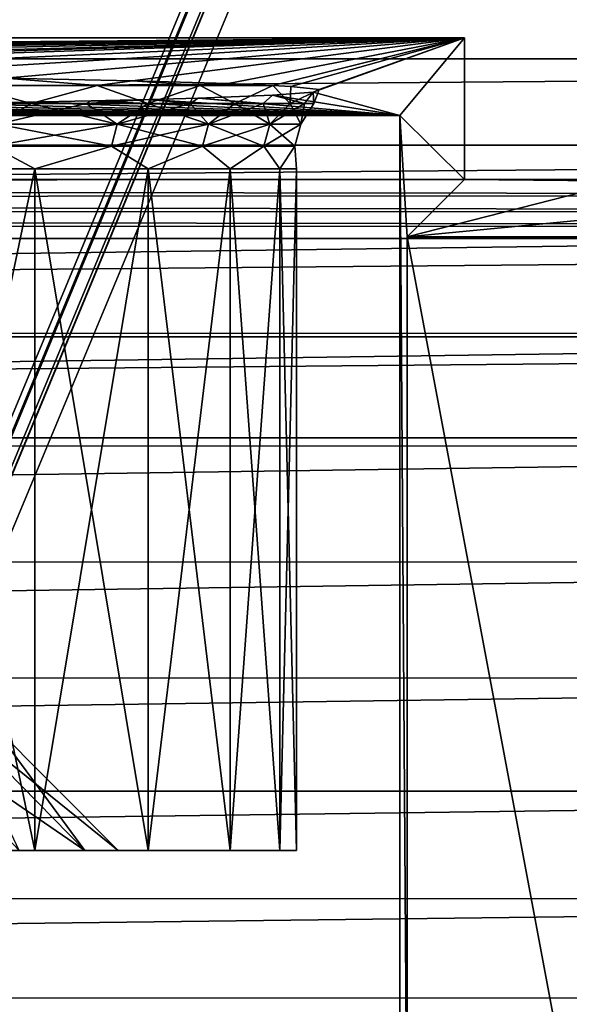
# Model space of a CAD drawing. Header units: metres. Extents: x -206 to 75, y -104 to 104.
# Tile 383 of 656: x -115.45 to -111.19, y 33.09 to 40.72. Entities that reach past the tile are written whole.
import ezdxf

# ---------------------------------------------------------------- set-up
doc = ezdxf.new("R2010")
doc.units = ezdxf.units.M
doc.layers.add('solid_01_1-CONSUMER_THERM_B_125288', color=7, linetype='CONTINUOUS')

msp = doc.modelspace()

# ---------------------------------------------------------------- linework, layer by layer
at = {"layer": 'solid_01_1-CONSUMER_THERM_B_125288'}
for points in [[(-158.776108, 66.195313), (-102.949013, 67.817345), (-158.757141, -66.251068)], [(-102.949013, 67.817345), (-158.757065, -66.804688), (-158.757141, -66.251068)], [(-102.949013, 67.817345), (-103.148926, 67.301086), (-158.757065, -66.804688)], [(-103.148926, 67.301086), (-103.25058, 66.756882), (-158.757065, -66.804688)], [(-103.25058, 66.756882), (-159.058624, -67.86515), (-158.858719, -67.348892)], [(-103.25058, 66.756882), (-103.250504, 66.203262), (-159.058624, -67.86515)], [(-103.25058, 66.756882), (-158.858719, -67.348892), (-158.757065, -66.804688)], [(-103.250504, 66.203262), (-103.231537, -66.243118), (-159.058624, -67.86515)], [(-89.964531, 41.016792, 108.5), (-172.035614, 41.016754, 108.5), (-172.545212, 40.420033, 108.5)], [(-89.964531, 41.016792, 108.5), (-172.545212, 40.420033, 108.5), (-89.454918, 40.420071, 108.5)], [(-111.998276, 40.583405, 63.5), (-150.001862, 39.483021, 63.5), (-150.001862, 40.583385, 63.5)], [(-111.998276, 40.583405, 63.5), (-111.998276, 39.483036, 63.5), (-150.001862, 39.483021, 63.5)], [(-111.998276, 40.583405, 63.5), (-150.001862, 40.583385, 63.5), (-142.165909, 40.321934, 38.533939)], [(-111.998276, 40.583405, 63.5), (-142.165909, 40.321934, 38.533939), (-140.374023, 40.335114, 39.792103)], [(-111.998276, 40.583405, 63.5), (-140.374023, 40.335114, 39.792103), (-138.441269, 40.345901, 40.822292)], [(-111.998276, 40.583405, 63.5), (-138.441269, 40.345901, 40.822292), (-136.396637, 40.354141, 41.608913)], [(-111.998276, 40.583405, 63.5), (-136.396637, 40.354141, 41.608913), (-134.270828, 40.359703, 42.140049)], [(-111.998276, 40.583405, 63.5), (-134.270828, 40.359703, 42.140049), (-132.09581, 40.362507, 42.40765)], [(-111.998276, 40.583405, 63.5), (-132.09581, 40.362507, 42.40765), (-129.904327, 40.362507, 42.40765)], [(-111.998276, 40.583405, 63.5), (-129.904327, 40.362507, 42.40765), (-127.729309, 40.359707, 42.140049)], [(-111.998276, 40.583405, 63.5), (-127.729309, 40.359707, 42.140049), (-125.6035, 40.354145, 41.608913)], [(-111.998276, 40.583405, 63.5), (-125.6035, 40.354145, 41.608913), (-123.558868, 40.345909, 40.822292)], [(-111.998276, 40.583405, 63.5), (-123.558868, 40.345909, 40.822292), (-121.626114, 40.335121, 39.792103)], [(-111.998276, 40.583405, 63.5), (-121.626114, 40.335121, 39.792103), (-119.834221, 40.321945, 38.533939)], [(-111.998276, 40.583405, 63.5), (-119.834221, 40.321945, 38.533939), (-118.210014, 40.306583, 37.066803)], [(-111.998276, 40.583405, 63.5), (-118.210014, 40.306583, 37.066803), (-116.777756, 40.289261, 35.412815)], [(-111.998276, 40.583405, 63.5), (-116.777756, 40.289261, 35.412815), (-115.558784, 40.270245, 33.59687)], [(-111.998276, 40.583405, 63.5), (-115.558784, 40.270245, 33.59687), (-114.571228, 40.249817, 31.64625)], [(-111.998276, 40.583405, 63.5), (-114.571228, 40.249817, 31.64625), (-113.829735, 40.228287, 29.590193)], [(-111.998276, 40.583405, 63.5), (-113.829735, 40.228287, 29.590193), (-113.483162, 40.213757, 28.20266)], [(-111.998276, 40.583405, 63.5), (-113.483162, 40.213757, 28.20266), (-113.345253, 40.205975, 27.459471)], [(-111.998276, 40.583405, 63.5), (-113.345253, 40.205975, 27.459471), (-113.124931, 40.183212, 25.285931)], [(-111.998276, 40.583405, 63.5), (-113.171982, 40.160339, 23.102011), (-112.500069, 39.981243, 6)], [(-111.998276, 40.583405, 63.5), (-113.124931, 40.183212, 25.285931), (-113.171982, 40.160339, 23.102011)], [(-111.998276, 40.583405, 63.5), (-112.500069, 39.981243, 6), (-111.998276, 39.483036, 63.5)], [(-89.454918, 40.420071, 108.5), (-172.545212, 40.420033, 108.5), (-172.954926, 39.751484, 108.5)], [(-89.454918, 40.420071, 108.5), (-172.954926, 39.751484, 108.5), (-89.045204, 39.751526, 108.5)], [(-115.558784, 40.270245, 33.59687), (-115.869987, 40.213749, 34.072479), (-114.844917, 40.213749, 32.217682)], [(-114.571228, 40.249817, 31.64625), (-115.558784, 40.270245, 33.59687), (-114.844917, 40.213749, 32.217682)], [(-114.571228, 40.249817, 31.64625), (-114.844917, 40.213749, 32.217682), (-114.046181, 40.213749, 30.254759)], [(-113.829735, 40.228287, 29.590193), (-114.571228, 40.249817, 31.64625), (-114.046181, 40.213749, 30.254759)], [(-113.829735, 40.228287, 29.590193), (-114.046181, 40.213749, 30.254759), (-113.483162, 40.213757, 28.20266)], [(-116.484383, 40.074509, 34.869228), (-115.357613, 40.074509, 33.075523), (-115.869987, 40.213749, 34.072479)], [(-115.357613, 40.074509, 33.075523), (-114.844917, 40.213749, 32.217682), (-115.869987, 40.213749, 34.072479)], [(-115.357613, 40.074509, 33.075523), (-114.451401, 40.074509, 31.160904), (-114.844917, 40.213749, 32.217682)], [(-114.451401, 40.074509, 31.160904), (-114.046181, 40.213749, 30.254759), (-114.844917, 40.213749, 32.217682)], [(-114.451401, 40.074509, 31.160904), (-113.778526, 40.074509, 29.152365), (-114.046181, 40.213749, 30.254759)], [(-113.778526, 40.074509, 29.152365), (-113.483162, 40.213757, 28.20266), (-114.046181, 40.213749, 30.254759)], [(-113.778526, 40.074509, 29.152365), (-113.348473, 40.074509, 27.078228), (-113.483162, 40.213757, 28.20266)], [(-113.485672, 40.137703, 20.940279), (-112.500069, 39.981243, 6), (-113.171982, 40.160339, 23.102011)], [(-113.237587, 40.074509, 22.850653), (-113.485672, 40.137703, 20.940279), (-113.171982, 40.160339, 23.102011)], [(-113.348473, 40.074509, 27.078228), (-113.345253, 40.205975, 27.459471), (-113.483162, 40.213757, 28.20266)], [(-113.348473, 40.074509, 27.078228), (-113.124931, 40.183212, 25.285931), (-113.345253, 40.205975, 27.459471)], [(-113.348473, 40.074509, 27.078228), (-113.167313, 40.074509, 24.967737), (-113.124931, 40.183212, 25.285931)], [(-113.167313, 40.074509, 24.967737), (-113.237587, 40.074509, 22.850653), (-113.171982, 40.160339, 23.102011)], [(-113.167313, 40.074509, 24.967737), (-113.171982, 40.160339, 23.102011), (-113.124931, 40.183212, 25.285931)], [(-116.59005, 40.064957, 13.993871), (-112.500069, 39.981243, 6), (-115.960762, 40.074509, 14.905974)], [(-115.617249, 39.914207, 33.381275), (-115.357613, 40.074509, 33.075523), (-116.484383, 40.074509, 34.869228)], [(-115.960762, 40.074509, 14.905974), (-112.500069, 39.981243, 6), (-115.396378, 40.084312, 15.842401)], [(-114.929573, 40.074509, 16.756281), (-115.960762, 40.074509, 14.905974), (-115.396378, 40.084312, 15.842401)], [(-115.617249, 39.914207, 15.618725), (-115.960762, 40.074509, 14.905974), (-114.929573, 40.074509, 16.756281)], [(-114.690208, 39.914211, 17.464613), (-115.617249, 39.914207, 15.618725), (-114.929573, 40.074509, 16.756281)], [(-115.617249, 39.914207, 33.381275), (-114.690208, 39.914211, 31.535387), (-115.357613, 40.074509, 33.075523)], [(-115.396378, 40.084312, 15.842401), (-112.500069, 39.981243, 6), (-114.890465, 40.094463, 16.811472)], [(-114.929573, 40.074509, 16.756281), (-115.396378, 40.084312, 15.842401), (-114.890465, 40.094463, 16.811472)], [(-114.690208, 39.914211, 31.535387), (-114.451401, 40.074509, 31.160904), (-115.357613, 40.074509, 33.075523)], [(-114.929573, 40.074509, 16.756281), (-114.890465, 40.094463, 16.811472), (-114.444908, 40.104916, 17.809568)], [(-114.124977, 40.074509, 18.715773), (-114.929573, 40.074509, 16.756281), (-114.444908, 40.104916, 17.809568)], [(-114.690208, 39.914211, 17.464613), (-114.929573, 40.074509, 16.756281), (-114.124977, 40.074509, 18.715773)], [(-114.890465, 40.094463, 16.811472), (-112.500069, 39.981243, 6), (-114.444908, 40.104916, 17.809568)], [(-113.983734, 39.914211, 19.405643), (-114.690208, 39.914211, 17.464613), (-114.124977, 40.074509, 18.715773)], [(-114.690208, 39.914211, 31.535387), (-113.983734, 39.914211, 29.594357), (-114.451401, 40.074509, 31.160904)], [(-113.983734, 39.914211, 29.594357), (-113.778526, 40.074509, 29.152365), (-114.451401, 40.074509, 31.160904)], [(-114.444908, 40.104916, 17.809568), (-112.500069, 39.981243, 6), (-114.061348, 40.115631, 18.832962)], [(-114.124977, 40.074509, 18.715773), (-114.444908, 40.104916, 17.809568), (-114.061348, 40.115631, 18.832962)], [(-113.558319, 40.074509, 20.756824), (-114.124977, 40.074509, 18.715773), (-114.061348, 40.115631, 18.832962)], [(-113.983734, 39.914211, 19.405643), (-114.124977, 40.074509, 18.715773), (-113.558319, 40.074509, 20.756824)], [(-114.061348, 40.115631, 18.832962), (-112.500069, 39.981243, 6), (-113.485672, 40.137703, 20.940279)], [(-113.558319, 40.074509, 20.756824), (-114.061348, 40.115631, 18.832962), (-113.485672, 40.137703, 20.940279)], [(-113.50737, 39.914211, 21.415565), (-113.983734, 39.914211, 19.405643), (-113.558319, 40.074509, 20.756824)], [(-113.983734, 39.914211, 29.594357), (-113.50737, 39.914211, 27.584435), (-113.778526, 40.074509, 29.152365)], [(-113.50737, 39.914211, 27.584435), (-113.348473, 40.074509, 27.078228), (-113.778526, 40.074509, 29.152365)], [(-113.237587, 40.074509, 22.850653), (-113.558319, 40.074509, 20.756824), (-113.485672, 40.137703, 20.940279)], [(-113.50737, 39.914211, 21.415565), (-113.558319, 40.074509, 20.756824), (-113.237587, 40.074509, 22.850653)], [(-113.26757, 39.914211, 23.467199), (-113.50737, 39.914211, 21.415565), (-113.237587, 40.074509, 22.850653)], [(-113.50737, 39.914211, 27.584435), (-113.26757, 39.914211, 25.532801), (-113.348473, 40.074509, 27.078228)], [(-113.26757, 39.914211, 25.532801), (-113.167313, 40.074509, 24.967737), (-113.348473, 40.074509, 27.078228)], [(-113.26757, 39.914211, 23.467199), (-113.237587, 40.074509, 22.850653), (-113.167313, 40.074509, 24.967737)], [(-113.26757, 39.914211, 25.532801), (-113.26757, 39.914211, 23.467199), (-113.167313, 40.074509, 24.967737)], [(-112.500069, 39.981243, 6), (-124.371086, 40.001976, 7.980417), (-126.208084, 39.995449, 7.357163)], [(-123.357208, 40.006599, 8.421851), (-124.371086, 40.001976, 7.980417), (-112.500069, 39.981243, 6)], [(-123.357208, 40.006599, 8.421851), (-112.500069, 39.981243, 6), (-122.372276, 40.011871, 8.925205)], [(-122.372276, 40.011871, 8.925205), (-112.500069, 39.981243, 6), (-121.42025, 40.017769, 9.488491)], [(-121.42025, 40.017769, 9.488491), (-112.500069, 39.981243, 6), (-120.504539, 40.024277, 10.109705)], [(-120.504539, 40.024277, 10.109705), (-112.500069, 39.981243, 6), (-119.628876, 40.031364, 10.786353)], [(-119.628876, 40.031364, 10.786353), (-112.500069, 39.981243, 6), (-118.79641, 40.039005, 11.516035)], [(-118.79641, 40.039005, 11.516035), (-112.500069, 39.981243, 6), (-118.010559, 40.047173, 12.295753)], [(-118.010559, 40.047173, 12.295753), (-112.500069, 39.981243, 6), (-117.274017, 40.055832, 13.122933)], [(-117.274017, 40.055832, 13.122933), (-112.500069, 39.981243, 6), (-116.59005, 40.064957, 13.993871)], [(-112.500069, 39.981243, 6), (-130.030197, 39.988842, 6.726447), (-149.500061, 39.981224, 6)], [(-112.500069, 39.981243, 6), (-149.500061, 39.981224, 6), (-112.500061, 31.781242, 6)], [(-149.500061, 39.981224, 6), (-149.500061, 31.781225, 6), (-112.500061, 31.781242, 6)], [(-112.500069, 39.981243, 6), (-128.101944, 39.991055, 6.937518), (-130.030197, 39.988842, 6.726447)], [(-112.500069, 39.981243, 6), (-126.208084, 39.995449, 7.357163), (-128.101944, 39.991055, 6.937518)], [(-112.442467, 31.723644, 12.6), (-112.500069, 39.981243, 6), (-112.500061, 31.781242, 6)], [(-112.442467, 39.038841, 12.6), (-112.500069, 39.981243, 6), (-112.442467, 31.723644, 12.6)], [(-111.998276, 39.483036, 63.5), (-112.500069, 39.981243, 6), (-112.442467, 39.038841, 12.6)], [(-115.657799, 39.742764, 15.642135), (-115.617249, 39.914207, 15.618725), (-114.690208, 39.914211, 17.464613)], [(-115.657799, 39.742764, 15.642135), (-114.690208, 39.914211, 17.464613), (-114.7332, 39.742764, 17.483158)], [(-114.7332, 39.742764, 31.516842), (-115.617249, 39.914207, 33.381275), (-115.657799, 39.742764, 33.357864)], [(-114.7332, 39.742764, 31.516842), (-114.690208, 39.914211, 31.535387), (-115.617249, 39.914207, 33.381275)], [(-114.7332, 39.742764, 17.483158), (-114.690208, 39.914211, 17.464613), (-113.983734, 39.914211, 19.405643)], [(-114.7332, 39.742764, 17.483158), (-113.983734, 39.914211, 19.405643), (-114.028587, 39.742764, 19.419071)], [(-114.028587, 39.742764, 29.580929), (-114.690208, 39.914211, 31.535387), (-114.7332, 39.742764, 31.516842)], [(-114.028587, 39.742764, 29.580929), (-113.983734, 39.914211, 29.594357), (-114.690208, 39.914211, 31.535387)], [(-114.028587, 39.742764, 19.419071), (-113.983734, 39.914211, 19.405643), (-113.50737, 39.914211, 21.415565)], [(-114.028587, 39.742764, 19.419071), (-113.50737, 39.914211, 21.415565), (-113.553482, 39.742764, 21.423697)], [(-113.553482, 39.742764, 27.576303), (-113.983734, 39.914211, 29.594357), (-114.028587, 39.742764, 29.580929)], [(-113.553482, 39.742764, 27.576303), (-113.50737, 39.914211, 27.584435), (-113.983734, 39.914211, 29.594357)], [(-113.553482, 39.742764, 21.423697), (-113.50737, 39.914211, 21.415565), (-113.26757, 39.914211, 23.467199)], [(-113.553482, 39.742764, 21.423697), (-113.26757, 39.914211, 23.467199), (-113.314308, 39.742764, 23.469921)], [(-113.314308, 39.742764, 25.530079), (-113.50737, 39.914211, 27.584435), (-113.553482, 39.742764, 27.576303)], [(-113.314308, 39.742764, 25.530079), (-113.26757, 39.914211, 25.532801), (-113.50737, 39.914211, 27.584435)], [(-113.314308, 39.742764, 23.469921), (-113.26757, 39.914211, 23.467199), (-113.26757, 39.914211, 25.532801)], [(-113.314308, 39.742764, 23.469921), (-113.26757, 39.914211, 25.532801), (-113.314308, 39.742764, 25.530079)], [(-89.045204, 39.751526, 108.5), (-172.954926, 39.751484, 108.5), (-173.255432, 39.026073, 108.5)], [(-89.045204, 39.751526, 108.5), (-173.255432, 39.026073, 108.5), (-88.744705, 39.026115, 108.5)], [(-115.657799, 39.742764, 15.642135), (-115.327499, 39.56609, 16.274401), (-116.43325, 39.56609, 14.445254)], [(-115.657799, 39.742764, 33.357864), (-116.43325, 39.56609, 34.554745), (-115.327499, 39.56609, 32.725601)], [(-115.657799, 39.742764, 15.642135), (-114.7332, 39.742764, 17.483158), (-115.327499, 39.56609, 16.274401)], [(-114.7332, 39.742764, 31.516842), (-115.657799, 39.742764, 33.357864), (-115.327499, 39.56609, 32.725601)], [(-114.7332, 39.742764, 17.483158), (-114.450279, 39.56609, 18.223494), (-115.327499, 39.56609, 16.274401)], [(-114.7332, 39.742764, 31.516842), (-115.327499, 39.56609, 32.725601), (-114.450279, 39.56609, 30.776506)], [(-114.7332, 39.742764, 17.483158), (-114.028587, 39.742764, 19.419071), (-114.450279, 39.56609, 18.223494)], [(-114.028587, 39.742764, 29.580929), (-114.7332, 39.742764, 31.516842), (-114.450279, 39.56609, 30.776506)], [(-114.028587, 39.742764, 19.419071), (-113.8144, 39.56609, 20.264112), (-114.450279, 39.56609, 18.223494)], [(-114.028587, 39.742764, 29.580929), (-114.450279, 39.56609, 30.776506), (-113.8144, 39.56609, 28.735888)], [(-114.028587, 39.742764, 19.419071), (-113.553482, 39.742764, 21.423697), (-113.8144, 39.56609, 20.264112)], [(-113.553482, 39.742764, 27.576303), (-114.028587, 39.742764, 29.580929), (-113.8144, 39.56609, 28.735888)], [(-113.553482, 39.742764, 21.423697), (-113.429123, 39.56609, 22.366501), (-113.8144, 39.56609, 20.264112)], [(-113.553482, 39.742764, 27.576303), (-113.8144, 39.56609, 28.735888), (-113.429123, 39.56609, 26.633499)], [(-113.553482, 39.742764, 21.423697), (-113.314308, 39.742764, 23.469921), (-113.429123, 39.56609, 22.366501)], [(-113.314308, 39.742764, 25.530079), (-113.553482, 39.742764, 27.576303), (-113.429123, 39.56609, 26.633499)], [(-113.314308, 39.742764, 23.469921), (-113.300064, 39.56609, 24.5), (-113.429123, 39.56609, 22.366501)], [(-113.314308, 39.742764, 25.530079), (-113.429123, 39.56609, 26.633499), (-113.300064, 39.56609, 24.5)], [(-113.314308, 39.742764, 23.469921), (-113.314308, 39.742764, 25.530079), (-113.300064, 39.56609, 24.5)], [(-116.433258, 34.281239, 34.55476), (-115.327477, 34.281242, 32.725574), (-116.43325, 39.56609, 34.554745)], [(-116.43325, 34.281239, 14.445255), (-116.43325, 39.56609, 14.445254), (-115.327499, 39.56609, 16.274401)], [(-115.327469, 34.281242, 16.274437), (-116.43325, 34.281239, 14.445255), (-115.327499, 39.56609, 16.274401)], [(-115.327477, 34.281242, 32.725574), (-115.327499, 39.56609, 32.725601), (-116.43325, 39.56609, 34.554745)], [(-115.327469, 34.281242, 16.274437), (-115.327499, 39.56609, 16.274401), (-114.450279, 39.56609, 18.223494)], [(-114.450272, 34.281242, 30.776491), (-114.450279, 39.56609, 30.776506), (-115.327499, 39.56609, 32.725601)], [(-115.327477, 34.281242, 32.725574), (-114.450272, 34.281242, 30.776491), (-115.327499, 39.56609, 32.725601)], [(-114.450264, 34.281242, 18.223518), (-115.327469, 34.281242, 16.274437), (-114.450279, 39.56609, 18.223494)], [(-114.450264, 34.281242, 18.223518), (-114.450279, 39.56609, 18.223494), (-113.8144, 39.56609, 20.264112)], [(-113.814392, 34.281242, 28.735855), (-113.8144, 39.56609, 28.735888), (-114.450279, 39.56609, 30.776506)], [(-114.450272, 34.281242, 30.776491), (-113.814392, 34.281242, 28.735855), (-114.450279, 39.56609, 30.776506)], [(-113.814392, 34.281242, 20.264149), (-114.450264, 34.281242, 18.223518), (-113.8144, 39.56609, 20.264112)], [(-113.814392, 34.281242, 20.264149), (-113.8144, 39.56609, 20.264112), (-113.429123, 39.56609, 22.366501)], [(-113.429123, 34.281242, 26.633467), (-113.429123, 39.56609, 26.633499), (-113.8144, 39.56609, 28.735888)], [(-113.814392, 34.281242, 28.735855), (-113.429123, 34.281242, 26.633467), (-113.8144, 39.56609, 28.735888)], [(-113.429123, 34.281242, 22.366535), (-113.814392, 34.281242, 20.264149), (-113.429123, 39.56609, 22.366501)], [(-113.429123, 34.281242, 22.366535), (-113.429123, 39.56609, 22.366501), (-113.300064, 39.56609, 24.5)], [(-113.300079, 34.281242, 24.5), (-113.300064, 39.56609, 24.5), (-113.429123, 39.56609, 26.633499)], [(-113.300079, 34.281242, 24.5), (-113.429123, 34.281242, 22.366535), (-113.300064, 39.56609, 24.5)], [(-113.429123, 34.281242, 26.633467), (-113.300079, 34.281242, 24.5), (-113.429123, 39.56609, 26.633499)], [(-162.553787, 39.443985, 63.5), (-150.001862, 39.483021, 63.5), (-111.998276, 39.483036, 63.5)], [(-99.461288, 39.362534, 63.5), (-162.553787, 39.443985, 63.5), (-111.998276, 39.483036, 63.5)], [(-110.449852, 39.231026, 34.62228), (-110.701866, 39.483036, 63.5), (-112.442467, 39.038841, 12.6)], [(-111.998276, 39.483036, 63.5), (-112.442467, 39.038841, 12.6), (-110.701866, 39.483036, 63.5)], [(-111.998276, 39.483036, 63.5), (-110.701866, 39.483036, 63.5), (-99.461288, 39.362534, 63.5)], [(-162.553787, 39.443985, 63.5), (-99.461288, 39.362534, 63.5), (-162.53154, 39.332439, 63.5)], [(-162.53154, 39.332439, 63.5), (-99.461288, 39.362534, 63.5), (-99.497536, 39.239677, 63.5)], [(-162.53154, 39.332439, 63.5), (-99.497536, 39.239677, 63.5), (-162.496643, 39.223804, 63.5)], [(-162.496643, 39.223804, 63.5), (-99.497536, 39.239677, 63.5), (-99.549232, 39.122292, 63.5)], [(-162.496643, 39.223804, 63.5), (-99.549232, 39.122292, 63.5), (-162.449829, 39.120266, 63.5)], [(-110.449852, 39.231026, 34.62228), (-112.442467, 39.038841, 12.6), (-110.757668, 39.038841, 12.6)], [(-162.096909, 38.291012, 63.5), (-162.449829, 39.120266, 63.5), (-99.549232, 39.122292, 63.5)], [(-162.096909, 38.291012, 63.5), (-99.549232, 39.122292, 63.5), (-99.902328, 38.293732, 63.5)], [(-88.744705, 39.026115, 108.5), (-173.255432, 39.026073, 108.5), (-173.438461, 38.263622, 108.5)], [(-88.744705, 39.026115, 108.5), (-173.438461, 38.263622, 108.5), (-88.561668, 38.263664, 108.5)], [(-110.75766, 30.038839, 12.6), (-112.442467, 39.038841, 12.6), (-112.442467, 31.723644, 12.6)], [(-110.75766, 30.038839, 12.6), (-110.757668, 39.038841, 12.6), (-112.442467, 39.038841, 12.6)], [(-88.561668, 38.263664, 108.5), (-173.500061, 37.481213, 108.5), (-88.500069, 37.481255, 108.5)], [(-88.561668, 38.263664, 108.5), (-173.438461, 38.263622, 108.5), (-173.500061, 37.481213, 108.5)], [(-162.096909, 38.291012, 63.5), (-99.902328, 38.293732, 63.5), (-161.879105, 37.416245, 63.5)], [(-161.879105, 37.416245, 63.5), (-99.902328, 38.293732, 63.5), (-100.120598, 37.418884, 63.5)], [(-173.500031, -37.518787, 108.5), (-88.500069, 37.481255, 108.5), (-173.500061, 37.481213, 108.5)], [(-173.500031, -37.518787, 108.5), (-88.500031, -37.518745, 108.5), (-88.500069, 37.481255, 108.5)], [(-161.879105, 37.416245, 63.5), (-100.120598, 37.418884, 63.5), (-161.801987, 36.518055, 63.5)], [(-161.801987, 36.518055, 63.5), (-100.120598, 37.418884, 63.5), (-100.198135, 36.520542, 63.5)], [(-161.801987, 36.518055, 63.5), (-100.198135, 36.520542, 63.5), (-161.867493, 35.618931, 63.5)], [(-161.867493, 35.618931, 63.5), (-100.198135, 36.520542, 63.5), (-100.132988, 35.621204, 63.5)], [(-161.867493, 35.618931, 63.5), (-100.132988, 35.621204, 63.5), (-162.073975, 34.741386, 63.5)], [(-162.073975, 34.741386, 63.5), (-100.132988, 35.621204, 63.5), (-99.926796, 34.743397, 63.5)], [(-115.921959, 35.281242, 21.623693), (-116.401352, 35.281239, 19.756582), (-114.939659, 34.281242, 21.436363)], [(-116.401352, 35.281239, 19.756582), (-115.450272, 34.281242, 19.447628), (-114.939659, 34.281242, 21.436363)], [(-115.921959, 35.281242, 21.623693), (-114.939659, 34.281242, 21.436363), (-114.682327, 34.281242, 23.473396)], [(-115.680359, 35.281242, 23.536163), (-115.921959, 35.281242, 21.623693), (-114.682327, 34.281242, 23.473396)], [(-115.921959, 35.281242, 27.376307), (-114.939659, 34.281242, 27.563637), (-115.450272, 34.281242, 29.552372)], [(-115.921959, 35.281242, 27.376307), (-115.680359, 35.281242, 25.463837), (-114.939659, 34.281242, 27.563637)], [(-115.680359, 35.281242, 23.536163), (-114.682327, 34.281242, 23.473396), (-114.682327, 34.281242, 25.526604)], [(-115.680359, 35.281242, 25.463837), (-114.682327, 34.281242, 25.526604), (-114.939659, 34.281242, 27.563637)], [(-115.680359, 35.281242, 25.463837), (-115.680359, 35.281242, 23.536163), (-114.682327, 34.281242, 25.526604)], [(-162.073975, 34.741386, 63.5), (-99.926796, 34.743397, 63.5), (-162.416275, 33.907394, 63.5)], [(-162.416275, 33.907394, 63.5), (-99.926796, 34.743397, 63.5), (-99.584709, 33.909115, 63.5)], [(-115.450272, 34.281242, 29.552372), (-115.327477, 34.281242, 32.725574), (-116.433258, 34.281239, 34.55476)], [(-116.206123, 34.281239, 17.538559), (-116.43325, 34.281239, 14.445255), (-115.327469, 34.281242, 16.274437)], [(-115.450272, 34.281242, 19.447628), (-116.206123, 34.281239, 17.538559), (-115.327469, 34.281242, 16.274437)], [(-114.939659, 34.281242, 21.436363), (-115.450272, 34.281242, 19.447628), (-115.327469, 34.281242, 16.274437)], [(-115.450272, 34.281242, 29.552372), (-114.939659, 34.281242, 27.563637), (-115.327477, 34.281242, 32.725574)], [(-114.682327, 34.281242, 25.526604), (-114.450272, 34.281242, 30.776491), (-115.327477, 34.281242, 32.725574)], [(-114.939659, 34.281242, 27.563637), (-114.682327, 34.281242, 25.526604), (-115.327477, 34.281242, 32.725574)], [(-114.939659, 34.281242, 21.436363), (-115.327469, 34.281242, 16.274437), (-114.450264, 34.281242, 18.223518)], [(-114.682327, 34.281242, 23.473396), (-114.939659, 34.281242, 21.436363), (-114.450264, 34.281242, 18.223518)], [(-114.682327, 34.281242, 25.526604), (-114.450264, 34.281242, 18.223518), (-114.450272, 34.281242, 30.776491)], [(-114.682327, 34.281242, 25.526604), (-114.682327, 34.281242, 23.473396), (-114.450264, 34.281242, 18.223518)], [(-114.450272, 34.281242, 30.776491), (-114.450264, 34.281242, 18.223518), (-113.814392, 34.281242, 20.264149)], [(-114.450272, 34.281242, 30.776491), (-113.814392, 34.281242, 20.264149), (-113.814392, 34.281242, 28.735855)], [(-113.814392, 34.281242, 28.735855), (-113.814392, 34.281242, 20.264149), (-113.429123, 34.281242, 22.366535)], [(-113.814392, 34.281242, 28.735855), (-113.429123, 34.281242, 22.366535), (-113.429123, 34.281242, 26.633467)], [(-113.429123, 34.281242, 26.633467), (-113.429123, 34.281242, 22.366535), (-113.300079, 34.281242, 24.5)], [(-162.416275, 33.907394, 63.5), (-99.584709, 33.909115, 63.5), (-162.885803, 33.137836, 63.5)], [(-162.885803, 33.137836, 63.5), (-99.584709, 33.909115, 63.5), (-99.115318, 33.139248, 63.5)], [(-162.885803, 33.137836, 63.5), (-99.115318, 33.139248, 63.5), (-163.470825, 32.451977, 63.5)], [(-163.470825, 32.451977, 63.5), (-99.115318, 33.139248, 63.5), (-98.530373, 32.453079, 63.5)]]:
    msp.add_3dface(points, dxfattribs=at)

doc.saveas('drawing.dxf')
